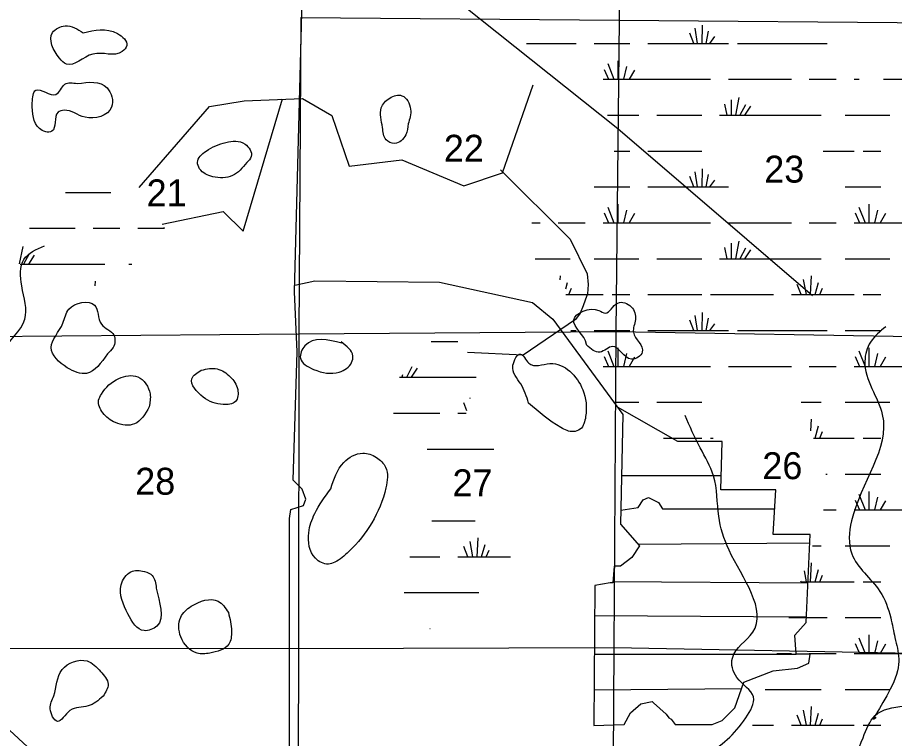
# Model space of a CAD drawing. Extents: x 408847 to 817539, y 923858 to 1151780.
# Drawn here: x 616897 to 631568, y 1016739 to 1028791 of the extents above; entities that cross this region are included whole.
import ezdxf

# ---------------------------------------------------------------- set-up
doc = ezdxf.new("R2010")
doc.units = 0
for name, color, linetype in [('Lakes and Ponds', 7, 'Continuous'), ('Level 43', 7, 'Continuous'), ('Local Roads Paved', 7, 'Continuous'), ('Narrow River Creek and Branch and Slough', 7, 'Continuous'), ('Section Lines', 7, 'Continuous'), ('Swamps', 7, 'Continuous')]:
    doc.layers.add(name, color=color, linetype=linetype)

msp = doc.modelspace()

# ---------------------------------------------------------------- linework, layer by layer
at = {"layer": 'Lakes and Ponds'}
for points in [[(617996, 1028536), (617694, 1028651), (617483, 1028539), (617598, 1028114), (617716, 1028012), (618159, 1028181), (618649, 1028223), (618725, 1028325), (618570, 1028523), (617996, 1028536)], [(617893, 1027687), (617689, 1027675), (617540, 1027507), (617204, 1027578), (617144, 1027364), (617263, 1026939), (617368, 1026881), (617471, 1026890), (617575, 1027207), (617676, 1027241), (618026, 1027124), (618470, 1027293), (618395, 1027618), (617893, 1027687)], [(623432, 1027014), (623473, 1027260), (623329, 1027485), (623125, 1027444), (622982, 1027280), (623002, 1026953), (623063, 1026748), (623207, 1026687), (623391, 1026830), (623432, 1027014)], [(620733, 1026367), (620807, 1026467), (620704, 1026676), (620384, 1026705), (620051, 1026557), (619908, 1026371), (619944, 1026263), (620162, 1026130), (620494, 1026148), (620733, 1026367)], [(618400, 1023170), (618497, 1023276), (618509, 1023481), (618302, 1023663), (618185, 1023984), (617756, 1023917), (617657, 1023682), (617460, 1023274), (617729, 1022937), (618053, 1022842), (618400, 1023170)], [(626415, 1023320), (626643, 1023197), (626852, 1023293), (627167, 1023080), (627350, 1023198), (627201, 1023531), (627235, 1023741), (627164, 1023955), (626938, 1024018), (626731, 1023850), (626623, 1023896), (626203, 1023739), (626414, 1023328), (626415, 1023320)], [(625448, 1022346), (625989, 1021936), (626197, 1021869), (626309, 1021909), (626402, 1022120), (626353, 1022570), (625804, 1023006), (625450, 1023013), (625310, 1023165), (625186, 1022977), (625315, 1022666), (625448, 1022346)], [(619972, 1022897), (619814, 1022753), (620003, 1022446), (620337, 1022323), (620543, 1022373), (620580, 1022575), (620454, 1022786), (620237, 1022918), (619972, 1022897)], [(619100, 1022283), (619115, 1022498), (618909, 1022785), (618593, 1022757), (618300, 1022497), (618254, 1022393), (618323, 1022183), (618537, 1022020), (618853, 1021997), (619100, 1022283)], [(622138, 1020913), (621869, 1020499), (621770, 1020179), (621880, 1019752), (622098, 1019655), (622204, 1019685), (622441, 1019863), (623059, 1020930), (623056, 1021272), (622902, 1021437), (622674, 1021509), (622355, 1021354), (622138, 1020913)], [(618742, 1018820), (619015, 1018541), (619228, 1018617), (619219, 1019252), (619152, 1019462), (619020, 1019531), (618792, 1019523), (618631, 1019307), (618742, 1018820)], [(620425, 1018847), (620253, 1019033), (619803, 1018948), (619628, 1018766), (619629, 1018436), (619901, 1018165), (620113, 1018166), (620431, 1018314), (620478, 1018528), (620425, 1018847)], [(618328, 1017444), (618412, 1017646), (618287, 1017859), (618061, 1018034), (617644, 1017892), (617503, 1017450), (617444, 1017236), (617564, 1017025), (617773, 1017205), (618079, 1017282), (618328, 1017444)]]:
    msp.add_spline(points, degree=3, dxfattribs=at)
at = {"layer": 'Local Roads Paved'}
for p, q in [((628672, 1021132), (627002, 1021132)), ((630150, 1020003), (627282, 1019981)), ((626857, 1019363), (630121, 1019341)), ((630096, 1018766), (626552, 1018788)), ((626547, 1018149), (629922, 1018149)), ((626541, 1017552), (629013, 1017574))]:
    msp.add_line(p, q, dxfattribs=at)
for points in [[(630199, 1024139), (626940, 1026929), (623767, 1029463), (623043, 1030485), (622340, 1032084), (621077, 1034349)], [(621573, 1023202), (621531, 1024203), (621765, 1033115)], [(621534, 1024318), (621871, 1024390), (623959, 1024369), (625513, 1024028), (625854, 1023751), (627026, 1022153), (626983, 1020320), (627303, 1019958), (627175, 1019766), (626983, 1019617), (626877, 1019617), (626855, 1019340), (626813, 1019340), (626557, 1019298), (626536, 1016954)], [(620636, 1011626), (620807, 1011775), (621083, 1012202), (621126, 1012670), (621275, 1012862), (621446, 1013011), (621446, 1020417), (621467, 1020567), (621680, 1020631), (621722, 1020737), (621658, 1020908), (621509, 1021057), (621573, 1023202)], [(626536, 1016954), (627047, 1016975), (627153, 1017167), (627324, 1017316), (627516, 1017358), (627537, 1017337), (627750, 1017145), (627792, 1017081), (627835, 1017060), (627899, 1016975), (628517, 1016975), (628687, 1017039), (628900, 1017252), (629049, 1017678), (629539, 1017870), (629944, 1017912), (630135, 1017998), (630157, 1018147), (629922, 1018147), (629901, 1018466), (630093, 1018680), (630157, 1020150), (629539, 1020150), (629581, 1020896), (628666, 1020896), (628687, 1021705), (627942, 1021705), (626934, 1022278)], [(626989, 1020554), (627281, 1020599), (627366, 1020727), (627452, 1020770), (627622, 1020684), (627622, 1020684), (627686, 1020578), (627707, 1020578), (627707, 1020578), (629563, 1020578)]]:
    msp.add_lwpolyline(points, dxfattribs=at)
msp.add_spline([(622325, 1023347), (621705, 1023303), (621630, 1023095), (621850, 1022910), (622280, 1022865), (622487, 1023025), (622507, 1023131), (622310, 1023368)], degree=3, dxfattribs=at)
at = {"layer": 'Narrow River Creek and Branch and Slough'}
for points in [[(618931, 1025948), (620111, 1027306), (620688, 1027399), (621665, 1027436), (622154, 1027156), (622444, 1026306), (623327, 1026415), (624366, 1025978), (625013, 1026197), (625526, 1027665)], [(619319, 1025336), (620340, 1025547), (620672, 1025220), (621332, 1027434)], [(624977, 1026243), (626144, 1025089), (626429, 1024506), (626444, 1024329), (626432, 1024175), (626396, 1024069), (626361, 1023969), (626311, 1023849), (626231, 1023745), (625358, 1023147), (624424, 1023189)], [(618154, 1014774), (617887, 1015834), (616765, 1016876), (616357, 1018223), (616454, 1021936)]]:
    msp.add_lwpolyline(points, dxfattribs=at)
for points in [[(627983, 1014730), (628056, 1014776), (629754, 1015400), (630434, 1015741), (630783, 1016167), (631043, 1016752), (631244, 1017120), (632290, 1017386), (632597, 1017678), (632892, 1018693), (633132, 1018837), (633483, 1018897), (633585, 1018913), (633947, 1018988), (634162, 1019164), (634351, 1019494), (634626, 1020345), (635513, 1021159), (635735, 1022028), (635946, 1022977), (636483, 1023764), (636686, 1024124), (637176, 1024604), (637329, 1025050), (637346, 1025389), (637251, 1026583), (637487, 1027030)], [(615079, 1020748), (615742, 1021574), (616482, 1022056), (616601, 1022524), (616653, 1023193), (617019, 1023746), (616967, 1024305), (617004, 1024746), (617349, 1024977)], [(631423, 1023621), (631168, 1023367), (631073, 1023046), (631365, 1022154), (630850, 1020378), (630854, 1019827), (631326, 1019197), (631505, 1018758), (631576, 1018425), (631524, 1017614), (631258, 1017090), (631260, 1017092)], [(627179, 1014753), (627234, 1015637), (627529, 1015919), (628419, 1016456), (629081, 1017082), (629210, 1017432), (628931, 1017759), (628856, 1018084), (629197, 1018514), (628801, 1019887), (628629, 1020456), (628540, 1021130), (628318, 1021597), (628065, 1022140)]]:
    msp.add_spline(points, degree=3, dxfattribs=at)
at = {"layer": 'Section Lines'}
msp.add_line((626960, 1028747), (626904, 1023543), dxfattribs=at)
for points in [[(627017, 1033951), (626960, 1028747)], [(621639, 1028791), (621605, 1023505)], [(621639, 1028791), (626960, 1028747)], [(626960, 1028747), (632279, 1028702)], [(616311, 1023460), (621605, 1023505)], [(621605, 1023505), (621598, 1018242)], [(621605, 1023505), (626904, 1023543)], [(626904, 1023543), (626873, 1018260)], [(626904, 1023543), (632208, 1023456)], [(616314, 1018248), (621598, 1018242)], [(621598, 1018242), (621579, 1012703)], [(621598, 1018242), (626873, 1018260)], [(626873, 1018260), (626841, 1012678)], [(626873, 1018260), (632166, 1018160)]]:
    msp.add_lwpolyline(points, dxfattribs=at)
at = {"layer": 'Swamps'}
for p, q in [((628271, 1028359), (628232, 1028612)), ((628349, 1028359), (628355, 1028663)), ((628209, 1028360), (628143, 1028533)), ((628417, 1028359), (628459, 1028565)), ((628479, 1028359), (628562, 1028472)), ((626543, 1028359), (627143, 1028359)), ((627443, 1028359), (628043, 1028359)), ((628043, 1028359), (628793, 1028359)), ((628943, 1028359), (630443, 1028359)), ((626773, 1028022), (626876, 1027759)), ((626942, 1028070), (626942, 1027759)), ((626712, 1027925), (626783, 1027759)), ((627087, 1027973), (627033, 1027759)), ((627220, 1027913), (627130, 1027759)), ((626693, 1027759), (628043, 1027759)), ((628043, 1027759), (628493, 1027759)), ((628793, 1027759), (629843, 1027759)), ((630143, 1027759), (630593, 1027759)), ((628834, 1027418), (628834, 1027159)), ((628967, 1027454), (628908, 1027159)), ((628725, 1027345), (628763, 1027159)), ((629076, 1027333), (628982, 1027158)), ((629160, 1027309), (629061, 1027160)), ((627593, 1027159), (628043, 1027159)), ((628043, 1027159), (628343, 1027159)), ((628643, 1027159), (630343, 1027159)), ((630743, 1027159), (631493, 1027159)), ((627443, 1026559), (628043, 1026559)), ((628043, 1026559), (628343, 1026559)), ((630376, 1026559), (630893, 1026559)), ((631043, 1026559), (631343, 1026559)), ((628349, 1025959), (628355, 1026263)), ((628209, 1025960), (628143, 1026133)), ((628271, 1025959), (628232, 1026212)), ((628417, 1025959), (628459, 1026165)), ((626543, 1025959), (627143, 1025959)), ((627443, 1025959), (628043, 1025959)), ((628043, 1025959), (628793, 1025959)), ((628479, 1025959), (628562, 1026072)), ((630743, 1025959), (631343, 1025959)), ((626942, 1025670), (626942, 1025359)), ((631142, 1025670), (631142, 1025359)), ((626712, 1025525), (626783, 1025359)), ((626773, 1025622), (626876, 1025359)), ((627087, 1025573), (627033, 1025359)), ((627220, 1025513), (627130, 1025359)), ((630912, 1025525), (630983, 1025359)), ((630973, 1025622), (631076, 1025359)), ((631287, 1025573), (631233, 1025359)), ((631420, 1025513), (631330, 1025359)), ((618160, 1025268), (618610, 1025268)), ((625943, 1025359), (626393, 1025359)), ((626693, 1025359), (628043, 1025359)), ((628043, 1025359), (628493, 1025359)), ((628793, 1025359), (629843, 1025359)), ((630143, 1025359), (630593, 1025359)), ((630893, 1025359), (632243, 1025359)), ((628725, 1024945), (628763, 1024759)), ((628834, 1025018), (628834, 1024759)), ((628967, 1025054), (628908, 1024759)), ((629076, 1024933), (628982, 1024758)), ((617092, 1024842), (616998, 1024667)), ((617177, 1024818), (617078, 1024669)), ((629160, 1024909), (629061, 1024760)), ((626543, 1024759), (627293, 1024759)), ((627593, 1024759), (628043, 1024759)), ((628043, 1024759), (628343, 1024759)), ((628643, 1024759), (630343, 1024759)), ((630743, 1024759), (631493, 1024759)), ((630094, 1024159), (630048, 1024414)), ((630165, 1024159), (630182, 1024475)), ((630241, 1024159), (630300, 1024363)), ((626118, 1024159), (626167, 1024268)), ((630009, 1024159), (629943, 1024331)), ((630318, 1024159), (630367, 1024268)), ((626843, 1024159), (627143, 1024159)), ((627443, 1024159), (628043, 1024159)), ((628043, 1024159), (628343, 1024159)), ((628493, 1024159), (629543, 1024159)), ((629843, 1024159), (630893, 1024159)), ((631043, 1024159), (631343, 1024159)), ((628271, 1023559), (628232, 1023812)), ((628349, 1023559), (628355, 1023863)), ((628417, 1023559), (628459, 1023765)), ((628209, 1023560), (628143, 1023733)), ((628479, 1023559), (628562, 1023672)), ((626543, 1023559), (627143, 1023559)), ((627443, 1023559), (628043, 1023559)), ((628043, 1023559), (628793, 1023559)), ((628943, 1023559), (630443, 1023559)), ((630743, 1023559), (631343, 1023559)), ((626773, 1023222), (626876, 1022959)), ((626942, 1023270), (626942, 1022959)), ((627087, 1023173), (627033, 1022959)), ((630973, 1023222), (631076, 1022959)), ((631142, 1023270), (631142, 1022959)), ((631287, 1023173), (631233, 1022959)), ((626712, 1023125), (626783, 1022959)), ((627220, 1023113), (627130, 1022959)), ((630912, 1023125), (630983, 1022959)), ((631420, 1023113), (631330, 1022959)), ((623581, 1022927), (623482, 1022778)), ((626693, 1022959), (628043, 1022959)), ((628043, 1022959), (628493, 1022959)), ((630143, 1022959), (630593, 1022959)), ((630893, 1022959), (632243, 1022959)), ((627593, 1022359), (628043, 1022359)), ((628043, 1022359), (628343, 1022359)), ((630743, 1022359), (631493, 1022359)), ((630241, 1021759), (630300, 1021963)), ((630318, 1021759), (630367, 1021868)), ((628043, 1021759), (628343, 1021759)), ((631043, 1021759), (631343, 1021759)), ((630743, 1021159), (631343, 1021159)), ((630973, 1020822), (631076, 1020559)), ((631142, 1020870), (631142, 1020559)), ((630912, 1020725), (630983, 1020559)), ((631287, 1020773), (631233, 1020559)), ((631420, 1020713), (631330, 1020559)), ((630893, 1020559), (632243, 1020559)), ((624585, 1019777), (624603, 1020093)), ((624429, 1019777), (624364, 1019949)), ((624514, 1019777), (624468, 1020032)), ((624662, 1019777), (624720, 1019981)), ((630743, 1019959), (631493, 1019959)), ((624739, 1019777), (624787, 1019886)), ((630165, 1019359), (630182, 1019675)), ((630241, 1019359), (630300, 1019563)), ((630318, 1019359), (630367, 1019468)), ((631043, 1019359), (631343, 1019359)), ((630743, 1018759), (631343, 1018759)), ((631142, 1018470), (631142, 1018159)), ((630912, 1018325), (630983, 1018159)), ((630973, 1018422), (631076, 1018159)), ((631287, 1018373), (631233, 1018159)), ((631420, 1018313), (631330, 1018159)), ((630143, 1018159), (630593, 1018159)), ((630893, 1018159), (632243, 1018159)), ((630743, 1017559), (631493, 1017559)), ((630094, 1016959), (630047, 1017214)), ((630165, 1016959), (630182, 1017275)), ((630241, 1016959), (630300, 1017163)), ((630009, 1016959), (629943, 1017131)), ((630318, 1016959), (630367, 1017068)), ((629843, 1016959), (630893, 1016959)), ((631043, 1016959), (631343, 1016959))]:
    msp.add_line(p, q, dxfattribs=at)
for points in [[(625413, 1028359), (626243, 1028359)], [(630893, 1027759), (630980, 1027759)], [(631386, 1027759), (632243, 1027759)], [(626770, 1027159), (627293, 1027159)], [(626878, 1026559), (627143, 1026559)], [(617698, 1025868), (618460, 1025868)], [(617096, 1025268), (617860, 1025268)], [(618910, 1025268), (619355, 1025268)], [(619353, 1025279), (619347, 1025268)], [(625503, 1025359), (625643, 1025359)], [(616984, 1024963), (616926, 1024674)], [(616942, 1024668), (618360, 1024668)], [(618760, 1024668), (618810, 1024668)], [(625557, 1024759), (626143, 1024759)], [(618194, 1024308), (618199, 1024384)], [(625978, 1024404), (625982, 1024475)], [(626070, 1024258), (626100, 1024363)], [(626069, 1024159), (626693, 1024159)], [(626155, 1023559), (626243, 1023559)], [(623820, 1023377), (624264, 1023377)], [(623496, 1022951), (623402, 1022776)], [(628793, 1022959), (629139, 1022959)], [(629144, 1022959), (629843, 1022959)], [(623289, 1022777), (624568, 1022777)], [(623336, 1022816), (623329, 1022777)], [(624470, 1022423), (624468, 1022432)], [(624414, 1022217), (624364, 1022349)], [(626866, 1022359), (627293, 1022359)], [(630007, 1022359), (630343, 1022359)], [(623189, 1022177), (623964, 1022177)], [(624264, 1022177), (624405, 1022177)], [(630171, 1021880), (630182, 1022075)], [(627703, 1021759), (628043, 1021759)], [(628493, 1021759), (628534, 1021759)], [(630213, 1021759), (630893, 1021759)], [(623748, 1021577), (624864, 1021577)], [(630419, 1021159), (630443, 1021159)], [(630383, 1020559), (630593, 1020559)], [(623826, 1020377), (624553, 1020377)], [(630199, 1019959), (630343, 1019959)], [(623462, 1019777), (623964, 1019777)], [(624264, 1019777), (625146, 1019777)], [(630094, 1019359), (630061, 1019541)], [(630001, 1019359), (630893, 1019359)], [(630009, 1019359), (630004, 1019370)], [(623364, 1019177), (624616, 1019177)], [(629802, 1018759), (630443, 1018759)], [(623795, 1018577), (623803, 1018577)], [(629603, 1018159), (629843, 1018159)], [(629404, 1017559), (630343, 1017559)], [(629194, 1016959), (629543, 1016959)]]:
    msp.add_lwpolyline(points, dxfattribs=at)

# ---------------------------------------------------------------- texts
at = {"layer": 'Level 43'}
for s, p in [('22', (624029, 1026381)), ('23', (629390, 1026032)), ('21', (619057, 1025635)), ('26', (629358, 1021074)), ('28', (618866, 1020814)), ('27', (624174, 1020788))]:
    msp.add_text(s, height=450, rotation=359.9999, dxfattribs=at).set_placement(p)

doc.saveas('drawing.dxf')
